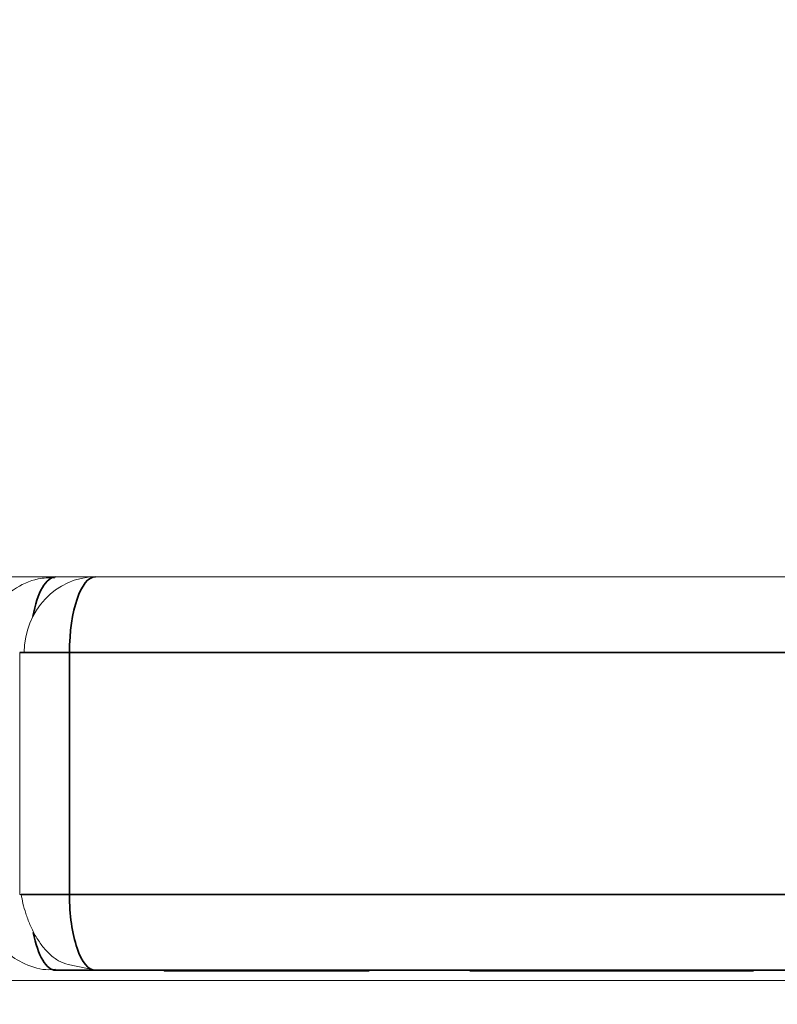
# Model space of a CAD drawing. Header units: millimetres. Extents: x 4 to 1188, y 1 to 840.
# Tile 267 of 299: x 897.82 to 898.035, y 493.607 to 493.886. Entities that reach past the tile are written whole.
import ezdxf

# ---------------------------------------------------------------- set-up
doc = ezdxf.new("R2010")
doc.units = ezdxf.units.MM
doc.layers.add('1', color=7, linetype='Continuous')
doc.styles.add('Arial Unicode MS', font='Arial Unicode MS')
doc.dimstyles.get("Standard").update_dxf_attribs({"dimtxt": 0.18, "dimasz": 0.18, "dimexe": 0.18, "dimexo": 0.0625, "dimgap": 0.09, "dimtad": 0, "dimtih": 1, "dimtoh": 1, "dimdec": 4, "dimzin": 0, "dimdsep": 46, "dimtxsty": 'Standard', "dimcen": 0.09, "dimadec": 0, "dimazin": 0, "dimtfac": 1, "dimtdec": 4, "dimtofl": 0, "dimtmove": 0, "dimatfit": 3, "dimfxl": 0, "dimtolj": 1, "dimtzin": 0, "dimarcsym": 0})

# ---------------------------------------------------------------- blocks, each defined once
blk = doc.blocks.new('_U18')
at = {"layer": '1', "color": 18, "lineweight": 35}
for p, q in [((919.36728, 499.38189), (938.16565, 499.38189)), ((936.16565, 499.38189), (936.16565, 485.8009)), ((891.02824, 485.8009), (938.16565, 485.8009))]:
    blk.add_line(p, q, dxfattribs=at)
at = {"layer": '1', "color": 18, "lineweight": 70}
for points in [[(936.16565, 499.38189), (936.94158, 495.88189), (935.38972, 495.88189)], [(936.16565, 485.8009), (935.38972, 489.3009), (936.94158, 489.30091)]]:
    blk.add_solid(points, dxfattribs=at)
at = {"layer": '1', "color": 18, "linetype": 'Continuous', "lineweight": 13, "insert": (935.71277, 490.54557), "char_height": 3, "attachment_point": 7, "rotation": 90, "line_spacing_factor": 1.047437, "style": 'Arial Unicode MS'}
blk.add_mtext('\\fArial Unicode MS|b0|i0;\\W1.0000;95', dxfattribs=at)

msp = doc.modelspace()

# ---------------------------------------------------------------- hatches: boundary and pattern name
at = {"layer": '1', "linetype": 'Continuous', "lineweight": 35}
h = msp.add_hatch(dxfattribs=at)
h.set_pattern_fill('ANSI31', color=154, scale=1.55, angle=-2.13e-14, style=0)
h.paths.add_polyline_path([(901.44632, 494.79975), (903.36338, 494.79975), (903.36338, 493.94261), (903.78107, 493.94261), (903.78107, 493.72832), (895.81012, 493.72832), (895.81012, 493.46118), (895.09608, 493.46118), (895.09608, 493.72832), (894.90922, 493.72832), (894.90922, 493.94261), (901.44632, 493.94261)], flags=0)
h = msp.add_hatch(dxfattribs=at)
h.set_pattern_fill('ANSI31', color=154, scale=1.55, angle=29.9848, style=0)
h.paths.add_polyline_path([(905.19477, 493.72832), (905.19477, 493.96236), (905.8695, 493.96236), (905.8695, 493.72832)], flags=0)
h.paths.add_polyline_path([(894.90922, 493.72832), (894.90922, 493.96236), (902.87474, 493.96236), (902.87474, 493.72832)], flags=0)
h.paths.add_polyline_path([(903.01448, 493.72832), (903.01448, 493.96236), (904.7935, 493.96236), (904.7935, 493.72832)], flags=0)

# ---------------------------------------------------------------- linework, layer by layer
at = {"layer": '1', "color": 154, "linetype": 'Continuous', "lineweight": 13}
for p, q in [((902.87474, 493.72832), (894.90922, 493.72832)), ((903.78107, 493.72832), (895.81012, 493.72832)), ((897.82011, 493.70689), (897.82011, 493.63832)), ((897.82011, 493.63832), (897.82055, 493.63832)), ((897.87383, 493.61689), (897.83028, 493.61689)), ((897.83382, 493.61852), (897.84154, 493.61689)), ((897.88795, 493.61689), (897.84154, 493.61689)), ((897.86107, 493.61689), (897.86107, 493.61661)), ((897.86107, 493.61689), (897.86166, 493.61689)), ((897.86549, 493.61689), (897.86549, 493.61661)), ((897.87013, 493.61689), (897.87013, 493.61661)), ((897.88264, 493.61689), (897.88264, 493.61661)), ((897.97909, 493.61689), (897.88795, 493.61689)), ((897.89168, 493.61689), (897.89168, 493.61661)), ((897.89905, 493.61661), (897.89905, 493.61689)), ((897.90858, 493.61689), (897.90858, 493.61661)), ((897.94843, 493.61689), (897.9147, 493.61689)), ((897.91823, 493.61689), (897.91823, 493.61661)), ((897.9476, 493.61689), (897.94822, 493.61689)), ((897.94822, 493.61689), (897.94822, 493.61661)), ((897.95212, 493.61689), (897.95285, 493.61689)), ((897.95545, 493.61661), (897.95545, 493.61689)), ((897.95676, 493.61689), (897.96951, 493.61689)), ((897.96725, 493.61689), (897.97183, 493.61689)), ((897.9697, 493.61689), (897.9697, 493.61661)), ((897.97183, 493.61689), (897.97183, 493.61661)), ((897.97183, 493.61689), (897.97473, 493.61689)), ((897.97457, 493.61689), (897.98163, 493.61689)), ((897.98163, 493.61689), (897.98163, 493.61661)), ((897.99054, 493.61661), (897.99054, 493.61689)), ((898.00488, 493.61689), (897.99682, 493.61689)), ((897.99903, 493.61689), (897.99903, 493.61661)), ((897.99903, 493.61689), (898.00139, 493.61689)), ((898.0002, 493.61689), (898.00815, 493.61689)), ((898.00815, 493.61689), (898.00815, 493.61661)), ((898.02306, 493.61661), (898.02306, 493.61689)), ((898.02306, 493.61689), (898.02377, 493.61689)), ((898.11616, 493.61689), (898.02333, 493.61689)), ((898.02742, 493.61689), (898.02742, 493.61661)), ((898.02742, 493.61689), (898.02799, 493.61689)), ((898.25378, 493.61403), (897.40444, 493.61403)), ((897.86107, 493.61661), (897.86549, 493.61661)), ((897.86702, 493.61661), (897.86107, 493.61661)), ((897.86549, 493.61661), (897.87013, 493.61661)), ((897.88599, 493.61661), (897.86702, 493.61661)), ((897.87013, 493.61661), (897.8797, 493.61661)), ((897.8745, 493.61661), (897.88264, 493.61661)), ((897.87516, 493.61661), (897.87452, 493.61661)), ((897.88482, 493.61661), (897.88599, 493.61661)), ((897.89322, 493.61661), (897.89117, 493.61661)), ((897.89915, 493.61661), (897.89322, 493.61661)), ((897.89905, 493.61661), (897.89987, 493.61661)), ((897.89949, 493.61661), (897.9046, 493.61661)), ((897.90806, 493.61661), (897.89975, 493.61661)), ((897.89985, 493.61661), (897.90858, 493.61661)), ((897.9046, 493.61661), (897.89987, 493.61661)), ((897.90913, 493.61661), (897.90806, 493.61661)), ((897.90858, 493.61661), (897.90934, 493.61661)), ((897.90896, 493.61661), (897.91823, 493.61661)), ((897.90923, 493.61661), (897.91424, 493.61661)), ((897.91166, 493.61661), (897.90971, 493.61661)), ((897.9476, 493.61661), (897.94822, 493.61661)), ((897.94852, 493.61661), (897.94778, 493.61661)), ((897.95676, 493.61661), (897.96951, 493.61661)), ((897.95837, 493.61661), (897.95676, 493.61661)), ((897.97473, 493.61661), (897.95837, 493.61661)), ((897.9697, 493.61661), (897.96544, 493.61661)), ((897.96725, 493.61661), (897.97183, 493.61661)), ((897.96951, 493.61661), (897.96801, 493.61661)), ((897.97183, 493.61661), (897.97473, 493.61661)), ((897.97457, 493.61661), (897.98163, 493.61661)), ((897.97693, 493.61661), (897.97463, 493.61661)), ((898.00032, 493.61661), (897.99434, 493.61661)), ((897.99903, 493.61661), (898.00035, 493.61661)), ((898.00091, 493.61661), (898.0002, 493.61661)), ((898.0002, 493.61661), (898.00815, 493.61661)), ((898.02328, 493.61661), (898.01941, 493.61661)), ((898.02377, 493.61661), (898.0197, 493.61661)), ((898.02299, 493.61661), (898.0233, 493.61661)), ((898.02306, 493.61661), (898.02377, 493.61661))]:
    msp.add_line(p, q, dxfattribs=at)
at = {"layer": '1', "color": 154, "linetype": 'Continuous', "lineweight": 35}
for p, q in [((897.82011, 493.70689), (897.83421, 493.70689)), ((897.83421, 493.70689), (898.06242, 493.70689)), ((897.83421, 493.63832), (897.83421, 493.70689)), ((897.82055, 493.63832), (897.83421, 493.63832)), ((898.06242, 493.63832), (897.83421, 493.63832)), ((897.83028, 493.61689), (897.94843, 493.61689)), ((897.84154, 493.61689), (898.06975, 493.61689))]:
    msp.add_line(p, q, dxfattribs=at)
at = {"layer": '1', "color": 154, "linetype": 'Continuous', "lineweight": 13}
msp.add_ellipse((897.84154, 493.70689), major_axis=(0, 0.02143), ratio=0.939693, start_param=0, end_param=1.570796, dxfattribs=at)
at = {"layer": '1', "color": 154, "linetype": 'Continuous', "lineweight": 35}
for centre, start_param, end_param in [((897.83028, 493.70689), 0, 1.074007), ((897.84154, 493.70689), 0, 1.570796), ((897.84154, 493.63832), 1.570796, 3.141593), ((897.83028, 493.63832), 2.094534, 3.141593)]:
    msp.add_ellipse(centre, major_axis=(0, 0.02143), ratio=0.34202, start_param=start_param, end_param=end_param, dxfattribs=at)
at = {"layer": '1', "color": 154, "linetype": 'Continuous', "lineweight": 13}
for points, knots in [([(897.82998, 493.72798), (897.82838, 493.72811), (897.82433, 493.72793), (897.81826, 493.72511), (897.8134, 493.72057), (897.81037, 493.71541), (897.80906, 493.7109), (897.80885, 493.70796), (897.80885, 493.70689)], [0, 0, 0, 0, 0.140369, 0.36863, 0.582532, 0.733209, 0.904554, 1, 1, 1, 1]), ([(897.80885, 493.63832), (897.80888, 493.63544), (897.80963, 493.63161), (897.81228, 493.62637), (897.81559, 493.62231), (897.82087, 493.61875), (897.82609, 493.61688), (897.82931, 493.61708), (897.83024, 493.61721)], [0, 0, 0, 0, 0.247003, 0.350811, 0.522748, 0.709597, 0.918237, 1, 1, 1, 1]), ([(897.82055, 493.63832), (897.82067, 493.63753), (897.82101, 493.63583), (897.82182, 493.63291), (897.82299, 493.62979), (897.82452, 493.62667), (897.82641, 493.62376), (897.82863, 493.62128), (897.83114, 493.61943), (897.83291, 493.61874), (897.83383, 493.61852)], [0, 0, 0, 0, 0.100729, 0.209156, 0.325029, 0.447977, 0.577532, 0.713142, 0.85419, 1, 1, 1, 1]), ([(897.94822, 493.61689), (897.94837, 493.61689), (897.94866, 493.61689), (897.94927, 493.61689), (897.95, 493.61689), (897.95085, 493.61689), (897.95182, 493.61689), (897.95292, 493.61689), (897.95413, 493.61689), (897.955, 493.61689), (897.95545, 493.61689)], [0, 0, 0, 0, 0.127893, 0.251579, 0.372793, 0.492778, 0.61359, 0.737809, 0.86618, 1, 1, 1, 1]), ([(897.95285, 493.61689), (897.95295, 493.61689), (897.95316, 493.61689), (897.95354, 493.61689), (897.95395, 493.61689), (897.95439, 493.61689), (897.95488, 493.61689), (897.9554, 493.61689), (897.95597, 493.61689), (897.95657, 493.61689), (897.9572, 493.61689), (897.95787, 493.61689), (897.95857, 493.61689), (897.9593, 493.61689), (897.96005, 493.61689), (897.96084, 493.61689), (897.96165, 493.61689), (897.9622, 493.61689), (897.96248, 493.61689)], [0, 0, 0, 0, 0.072866, 0.141887, 0.207453, 0.270438, 0.331641, 0.390108, 0.448069, 0.505503, 0.562488, 0.619084, 0.676416, 0.735452, 0.796241, 0.860406, 0.928305, 1, 1, 1, 1]), ([(897.95545, 493.61689), (897.95582, 493.61689), (897.95655, 493.61689), (897.95766, 493.61689), (897.95874, 493.61689), (897.95981, 493.61689), (897.96086, 493.61689), (897.96188, 493.61689), (897.96288, 493.61689), (897.96385, 493.61689), (897.96478, 493.61689), (897.96566, 493.61689), (897.96648, 493.61689), (897.96725, 493.61689), (897.96795, 493.61689), (897.96859, 493.61689), (897.96919, 493.61689), (897.96953, 493.61689), (897.9697, 493.61689)], [0, 0, 0, 0, 0.069298, 0.135561, 0.199671, 0.261716, 0.322662, 0.382907, 0.443032, 0.503501, 0.563724, 0.62398, 0.683629, 0.743848, 0.805192, 0.867649, 0.932778, 1, 1, 1, 1]), ([(897.96248, 493.61689), (897.96282, 493.61689), (897.96347, 493.61689), (897.96436, 493.61689), (897.96512, 493.61689), (897.96575, 493.61689), (897.96626, 493.61689), (897.96669, 493.61689), (897.96703, 493.61689), (897.96718, 493.61689), (897.96725, 493.61689)], [0, 0, 0, 0, 0.14786, 0.283561, 0.412369, 0.534236, 0.652692, 0.768663, 0.883652, 1, 1, 1, 1]), ([(897.98163, 493.61689), (897.98203, 493.61689), (897.98282, 493.61689), (897.98401, 493.61689), (897.98517, 493.61689), (897.9863, 493.61689), (897.98741, 493.61689), (897.98848, 493.61689), (897.98954, 493.61689), (897.9902, 493.61689), (897.99054, 493.61689)], [0, 0, 0, 0, 0.137903, 0.268873, 0.395178, 0.517089, 0.636743, 0.756222, 0.876628, 1, 1, 1, 1]), ([(897.99054, 493.61689), (897.99095, 493.61689), (897.99181, 493.61689), (897.99298, 493.61689), (897.99412, 493.61689), (897.9952, 493.61689), (897.99624, 493.61689), (897.99723, 493.61689), (897.99817, 493.61689), (897.99873, 493.61689), (897.99903, 493.61689)], [0, 0, 0, 0, 0.097421, 0.200886, 0.311172, 0.429798, 0.55774, 0.694715, 0.84213, 1, 1, 1, 1]), ([(898.00815, 493.61689), (898.00856, 493.61689), (898.00935, 493.61689), (898.01056, 493.61689), (898.01174, 493.61689), (898.0129, 493.61689), (898.01403, 493.61689), (898.01514, 493.61689), (898.01622, 493.61689), (898.01727, 493.61689), (898.01826, 493.61689), (898.01918, 493.61689), (898.02003, 493.61689), (898.0208, 493.61689), (898.02149, 493.61689), (898.02209, 493.61689), (898.02263, 493.61689), (898.02291, 493.61689), (898.02306, 493.61689)], [0, 0, 0, 0, 0.070442, 0.138089, 0.203178, 0.266139, 0.327929, 0.38919, 0.450254, 0.512347, 0.573843, 0.633933, 0.69346, 0.752479, 0.812386, 0.87307, 0.935184, 1, 1, 1, 1]), ([(898.0197, 493.61689), (898.02018, 493.61689), (898.02109, 493.61689), (898.02241, 493.61689), (898.02359, 493.61689), (898.02463, 493.61689), (898.02554, 493.61689), (898.02631, 493.61689), (898.02695, 493.61689), (898.02726, 493.61689), (898.02742, 493.61689)], [0, 0, 0, 0, 0.145359, 0.278702, 0.403602, 0.521669, 0.637521, 0.753704, 0.873213, 1, 1, 1, 1]), ([(897.8797, 493.61661), (897.87943, 493.61661), (897.87889, 493.61661), (897.87815, 493.61661), (897.87748, 493.61661), (897.87687, 493.61661), (897.87634, 493.61661), (897.87588, 493.61661), (897.87547, 493.61661), (897.87526, 493.61661), (897.87516, 493.61661)], [0, 0, 0, 0, 0.136729, 0.268515, 0.395529, 0.52, 0.640496, 0.761236, 0.880107, 1, 1, 1, 1]), ([(897.88451, 493.61661), (897.88423, 493.61661), (897.88369, 493.61661), (897.88292, 493.61661), (897.88222, 493.61661), (897.88158, 493.61661), (897.88101, 493.61661), (897.8805, 493.61661), (897.88007, 493.61661), (897.87968, 493.61661), (897.87938, 493.61661), (897.87917, 493.61661), (897.87903, 493.61661), (897.87897, 493.61661), (897.87901, 493.61661), (897.87911, 493.61661), (897.87931, 493.61661), (897.87949, 493.61661), (897.87958, 493.61661)], [0, 0, 0, 0, 0.072866, 0.141887, 0.207453, 0.270438, 0.331641, 0.390108, 0.448069, 0.505503, 0.562488, 0.619084, 0.676416, 0.735452, 0.796241, 0.860406, 0.928305, 1, 1, 1, 1]), ([(897.87958, 493.61661), (897.87972, 493.61661), (897.87998, 493.61661), (897.88048, 493.61661), (897.88106, 493.61661), (897.88173, 493.61661), (897.88245, 493.61661), (897.8832, 493.61661), (897.88399, 493.61661), (897.88455, 493.61661), (897.88482, 493.61661)], [0, 0, 0, 0, 0.14786, 0.283561, 0.412369, 0.534236, 0.652692, 0.768663, 0.883652, 1, 1, 1, 1]), ([(897.88264, 493.61661), (897.88302, 493.61661), (897.88378, 493.61661), (897.88494, 493.61661), (897.88609, 493.61661), (897.88723, 493.61661), (897.88836, 493.61661), (897.88948, 493.61661), (897.89059, 493.61661), (897.89132, 493.61661), (897.89168, 493.61661)], [0, 0, 0, 0, 0.132462, 0.26165, 0.387547, 0.510782, 0.632675, 0.75466, 0.876523, 1, 1, 1, 1]), ([(897.89506, 493.61661), (897.89496, 493.61661), (897.89476, 493.61661), (897.89438, 493.61661), (897.89395, 493.61661), (897.89347, 493.61661), (897.89294, 493.61661), (897.89234, 493.61661), (897.89171, 493.61661), (897.89101, 493.61661), (897.89028, 493.61661), (897.88953, 493.61661), (897.88875, 493.61661), (897.88794, 493.61661), (897.88711, 493.61661), (897.88626, 493.61661), (897.88539, 493.61661), (897.88481, 493.61661), (897.88451, 493.61661)], [0, 0, 0, 0, 0.065801, 0.128677, 0.188676, 0.247598, 0.304849, 0.361786, 0.419523, 0.478682, 0.53877, 0.598799, 0.660184, 0.722952, 0.787993, 0.855404, 0.926153, 1, 1, 1, 1]), ([(897.89117, 493.61661), (897.89141, 493.61661), (897.89186, 493.61661), (897.8925, 493.61661), (897.89308, 493.61661), (897.8936, 493.61661), (897.89405, 493.61661), (897.89446, 493.61661), (897.89478, 493.61661), (897.89506, 493.61661), (897.89528, 493.61661), (897.89542, 493.61661), (897.89552, 493.61661), (897.89555, 493.61661), (897.89552, 493.61661), (897.89543, 493.61661), (897.89527, 493.61661), (897.89513, 493.61661), (897.89506, 493.61661)], [0, 0, 0, 0, 0.077361, 0.15048, 0.219977, 0.286681, 0.349678, 0.41068, 0.469427, 0.526756, 0.583142, 0.638824, 0.695263, 0.752696, 0.810849, 0.871356, 0.934436, 1, 1, 1, 1]), ([(897.89168, 493.61661), (897.89211, 493.61661), (897.89296, 493.61661), (897.89415, 493.61661), (897.89524, 493.61661), (897.89621, 493.61661), (897.8971, 493.61661), (897.89786, 493.61661), (897.89854, 493.61661), (897.89888, 493.61661), (897.89905, 493.61661)], [0, 0, 0, 0, 0.127893, 0.251579, 0.372793, 0.492778, 0.61359, 0.737809, 0.86618, 1, 1, 1, 1]), ([(897.91424, 493.61661), (897.91434, 493.61661), (897.91454, 493.61661), (897.9147, 493.61661), (897.91475, 493.61661), (897.91468, 493.61661), (897.91448, 493.61661), (897.91416, 493.61661), (897.91367, 493.61661), (897.91306, 493.61661), (897.91235, 493.61661), (897.91161, 493.61661), (897.91081, 493.61661), (897.91025, 493.61661), (897.90997, 493.61661)], [0, 0, 0, 0, 0.085719, 0.171409, 0.258144, 0.346929, 0.433983, 0.516734, 0.597416, 0.678635, 0.760267, 0.840143, 0.920177, 1, 1, 1, 1]), ([(897.91823, 493.61661), (897.91837, 493.61661), (897.91864, 493.61661), (897.91892, 493.61661), (897.91908, 493.61661), (897.91912, 493.61661), (897.91906, 493.61661), (897.91886, 493.61661), (897.91856, 493.61661), (897.91813, 493.61661), (897.91762, 493.61661), (897.91701, 493.61661), (897.91632, 493.61661), (897.91555, 493.61661), (897.91469, 493.61661), (897.91376, 493.61661), (897.91275, 493.61661), (897.91203, 493.61661), (897.91166, 493.61661)], [0, 0, 0, 0, 0.070442, 0.138089, 0.203178, 0.266139, 0.327929, 0.38919, 0.450254, 0.512347, 0.573843, 0.633933, 0.69346, 0.752479, 0.812386, 0.87307, 0.935184, 1, 1, 1, 1]), ([(897.94822, 493.61661), (897.94837, 493.61661), (897.94866, 493.61661), (897.94927, 493.61661), (897.95, 493.61661), (897.95085, 493.61661), (897.95182, 493.61661), (897.95292, 493.61661), (897.95413, 493.61661), (897.955, 493.61661), (897.95545, 493.61661)], [0, 0, 0, 0, 0.127893, 0.251579, 0.372793, 0.492778, 0.61359, 0.737809, 0.86618, 1, 1, 1, 1]), ([(897.9627, 493.61661), (897.96235, 493.61661), (897.96166, 493.61661), (897.96059, 493.61661), (897.95954, 493.61661), (897.95849, 493.61661), (897.95744, 493.61661), (897.9564, 493.61661), (897.95538, 493.61661), (897.95436, 493.61661), (897.95339, 493.61661), (897.95247, 493.61661), (897.95163, 493.61661), (897.95086, 493.61661), (897.95016, 493.61661), (897.94953, 493.61661), (897.94898, 493.61661), (897.94868, 493.61661), (897.94852, 493.61661)], [0, 0, 0, 0, 0.061997, 0.122088, 0.181375, 0.239508, 0.297836, 0.35688, 0.417282, 0.47964, 0.5425, 0.604962, 0.666991, 0.730216, 0.794173, 0.860458, 0.928578, 1, 1, 1, 1]), ([(897.95687, 493.61661), (897.95661, 493.61661), (897.9561, 493.61661), (897.95539, 493.61661), (897.95474, 493.61661), (897.95417, 493.61661), (897.95366, 493.61661), (897.95323, 493.61661), (897.95285, 493.61661), (897.95256, 493.61661), (897.95234, 493.61661), (897.95219, 493.61661), (897.95211, 493.61661), (897.95209, 493.61661), (897.95218, 493.61661), (897.95233, 493.61661), (897.95254, 493.61661), (897.95274, 493.61661), (897.95285, 493.61661)], [0, 0, 0, 0, 0.065801, 0.128677, 0.188676, 0.247598, 0.304849, 0.361786, 0.419523, 0.478682, 0.53877, 0.598799, 0.660184, 0.722952, 0.787993, 0.855404, 0.926153, 1, 1, 1, 1]), ([(897.95285, 493.61661), (897.95295, 493.61661), (897.95316, 493.61661), (897.95354, 493.61661), (897.95395, 493.61661), (897.95439, 493.61661), (897.95488, 493.61661), (897.9554, 493.61661), (897.95597, 493.61661), (897.95657, 493.61661), (897.9572, 493.61661), (897.95787, 493.61661), (897.95857, 493.61661), (897.9593, 493.61661), (897.96005, 493.61661), (897.96084, 493.61661), (897.96165, 493.61661), (897.9622, 493.61661), (897.96248, 493.61661)], [0, 0, 0, 0, 0.072866, 0.141887, 0.207453, 0.270438, 0.331641, 0.390108, 0.448069, 0.505503, 0.562488, 0.619084, 0.676416, 0.735452, 0.796241, 0.860406, 0.928305, 1, 1, 1, 1]), ([(897.95545, 493.61661), (897.95582, 493.61661), (897.95655, 493.61661), (897.95766, 493.61661), (897.95874, 493.61661), (897.95981, 493.61661), (897.96086, 493.61661), (897.96188, 493.61661), (897.96288, 493.61661), (897.96385, 493.61661), (897.96478, 493.61661), (897.96566, 493.61661), (897.96648, 493.61661), (897.96725, 493.61661), (897.96795, 493.61661), (897.96859, 493.61661), (897.96919, 493.61661), (897.96953, 493.61661), (897.9697, 493.61661)], [0, 0, 0, 0, 0.069298, 0.135561, 0.199671, 0.261716, 0.322662, 0.382907, 0.443032, 0.503501, 0.563724, 0.62398, 0.683629, 0.743848, 0.805192, 0.867649, 0.932778, 1, 1, 1, 1]), ([(897.96544, 493.61661), (897.9653, 493.61661), (897.96504, 493.61661), (897.96462, 493.61661), (897.96418, 493.61661), (897.96372, 493.61661), (897.96323, 493.61661), (897.96274, 493.61661), (897.96222, 493.61661), (897.96169, 493.61661), (897.96114, 493.61661), (897.96057, 493.61661), (897.95999, 493.61661), (897.95939, 493.61661), (897.95877, 493.61661), (897.95815, 493.61661), (897.95751, 493.61661), (897.95708, 493.61661), (897.95687, 493.61661)], [0, 0, 0, 0, 0.077361, 0.15048, 0.219977, 0.286681, 0.349678, 0.41068, 0.469427, 0.526756, 0.583142, 0.638824, 0.695263, 0.752696, 0.810849, 0.871356, 0.934436, 1, 1, 1, 1]), ([(897.96248, 493.61661), (897.96282, 493.61661), (897.96347, 493.61661), (897.96436, 493.61661), (897.96512, 493.61661), (897.96575, 493.61661), (897.96626, 493.61661), (897.96669, 493.61661), (897.96703, 493.61661), (897.96718, 493.61661), (897.96725, 493.61661)], [0, 0, 0, 0, 0.14786, 0.283561, 0.412369, 0.534236, 0.652692, 0.768663, 0.883652, 1, 1, 1, 1]), ([(897.96801, 493.61661), (897.96783, 493.61661), (897.96749, 493.61661), (897.96691, 493.61661), (897.9663, 493.61661), (897.96565, 493.61661), (897.96497, 493.61661), (897.96425, 493.61661), (897.9635, 493.61661), (897.96297, 493.61661), (897.9627, 493.61661)], [0, 0, 0, 0, 0.136729, 0.268515, 0.395529, 0.52, 0.640496, 0.761236, 0.880107, 1, 1, 1, 1]), ([(897.99434, 493.61661), (897.99389, 493.61661), (897.99301, 493.61661), (897.99167, 493.61661), (897.99034, 493.61661), (897.98904, 493.61661), (897.98779, 493.61661), (897.9866, 493.61661), (897.98548, 493.61661), (897.98445, 493.61661), (897.98346, 493.61661), (897.98249, 493.61661), (897.98154, 493.61661), (897.98077, 493.61661), (897.98016, 493.61661), (897.97969, 493.61661), (897.97923, 493.61661), (897.97877, 493.61661), (897.97831, 493.61661), (897.97784, 493.61661), (897.97738, 493.61661), (897.97708, 493.61661), (897.97693, 493.61661)], [0, 0, 0, 0, 0.056724, 0.111437, 0.164368, 0.216435, 0.267641, 0.31736, 0.367473, 0.41821, 0.471404, 0.527966, 0.588061, 0.652134, 0.686345, 0.723264, 0.76261, 0.804739, 0.84943, 0.896711, 0.94689, 1, 1, 1, 1]), ([(897.98135, 493.61661), (897.98112, 493.61661), (897.98066, 493.61661), (897.98009, 493.61661), (897.97965, 493.61661), (897.97932, 493.61661), (897.97912, 493.61661), (897.97905, 493.61661), (897.97909, 493.61661), (897.97927, 493.61661), (897.97955, 493.61661), (897.97988, 493.61661), (897.98027, 493.61661), (897.98072, 493.61661), (897.98122, 493.61661), (897.98178, 493.61661), (897.9824, 493.61661), (897.98285, 493.61661), (897.98308, 493.61661)], [0, 0, 0, 0, 0.118432, 0.226295, 0.323755, 0.41098, 0.488319, 0.556611, 0.615569, 0.667048, 0.713541, 0.757735, 0.79954, 0.839813, 0.879732, 0.91913, 0.959218, 1, 1, 1, 1]), ([(897.99294, 493.61661), (897.99269, 493.61661), (897.99221, 493.61661), (897.99147, 493.61661), (897.99073, 493.61661), (897.99, 493.61661), (897.98927, 493.61661), (897.98855, 493.61661), (897.98784, 493.61661), (897.98711, 493.61661), (897.98639, 493.61661), (897.98567, 493.61661), (897.98496, 493.61661), (897.98424, 493.61661), (897.98352, 493.61661), (897.98279, 493.61661), (897.98205, 493.61661), (897.98159, 493.61661), (897.98135, 493.61661)], [0, 0, 0, 0, 0.043119, 0.084777, 0.125232, 0.166126, 0.207413, 0.250196, 0.294277, 0.341348, 0.392964, 0.452351, 0.519819, 0.596849, 0.682952, 0.778459, 0.884371, 1, 1, 1, 1]), ([(897.98163, 493.61661), (897.98203, 493.61661), (897.98282, 493.61661), (897.98401, 493.61661), (897.98517, 493.61661), (897.9863, 493.61661), (897.98741, 493.61661), (897.98848, 493.61661), (897.98954, 493.61661), (897.9902, 493.61661), (897.99054, 493.61661)], [0, 0, 0, 0, 0.137903, 0.268873, 0.395178, 0.517089, 0.636743, 0.756222, 0.876628, 1, 1, 1, 1]), ([(897.98308, 493.61661), (897.98331, 493.61661), (897.98377, 493.61661), (897.98447, 493.61661), (897.98519, 493.61661), (897.9859, 493.61661), (897.98661, 493.61661), (897.98732, 493.61661), (897.98804, 493.61661), (897.98877, 493.61661), (897.9895, 493.61661), (897.99021, 493.61661), (897.99094, 493.61661), (897.99167, 493.61661), (897.9924, 493.61661), (897.99315, 493.61661), (897.9939, 493.61661), (897.99437, 493.61661), (897.99461, 493.61661)], [0, 0, 0, 0, 0.040773, 0.080851, 0.120114, 0.160024, 0.200507, 0.242303, 0.286488, 0.332651, 0.383767, 0.443091, 0.510974, 0.588295, 0.675908, 0.773346, 0.881594, 1, 1, 1, 1]), ([(897.99054, 493.61661), (897.99095, 493.61661), (897.99181, 493.61661), (897.99298, 493.61661), (897.99412, 493.61661), (897.9952, 493.61661), (897.99624, 493.61661), (897.99723, 493.61661), (897.99817, 493.61661), (897.99873, 493.61661), (897.99903, 493.61661)], [0, 0, 0, 0, 0.097421, 0.200886, 0.311172, 0.429798, 0.55774, 0.694715, 0.84213, 1, 1, 1, 1]), ([(897.99666, 493.61661), (897.99658, 493.61661), (897.99642, 493.61661), (897.99611, 493.61661), (897.99572, 493.61661), (897.99529, 493.61661), (897.99478, 493.61661), (897.99423, 493.61661), (897.99361, 493.61661), (897.99316, 493.61661), (897.99294, 493.61661)], [0, 0, 0, 0, 0.134393, 0.262803, 0.38593, 0.507853, 0.627247, 0.748261, 0.872335, 1, 1, 1, 1]), ([(897.99461, 493.61661), (897.99484, 493.61661), (897.99528, 493.61661), (897.99585, 493.61661), (897.99628, 493.61661), (897.99661, 493.61661), (897.99681, 493.61661), (897.99689, 493.61661), (897.99686, 493.61661), (897.99673, 493.61661), (897.99666, 493.61661)], [0, 0, 0, 0, 0.170464, 0.327198, 0.470509, 0.6006, 0.717486, 0.822846, 0.916112, 1, 1, 1, 1]), ([(898.01058, 493.61661), (898.01029, 493.61661), (898.00972, 493.61661), (898.00889, 493.61661), (898.00809, 493.61661), (898.00731, 493.61661), (898.00658, 493.61661), (898.00587, 493.61661), (898.0052, 493.61661), (898.00456, 493.61661), (898.00396, 493.61661), (898.0034, 493.61661), (898.00288, 493.61661), (898.00239, 493.61661), (898.00196, 493.61661), (898.00157, 493.61661), (898.00121, 493.61661), (898.00101, 493.61661), (898.00091, 493.61661)], [0, 0, 0, 0, 0.069013, 0.135236, 0.199611, 0.262419, 0.323723, 0.383765, 0.443773, 0.503795, 0.563823, 0.623484, 0.683469, 0.743591, 0.805727, 0.868616, 0.933278, 1, 1, 1, 1]), ([(898.00536, 493.61661), (898.00528, 493.61661), (898.00512, 493.61661), (898.00496, 493.61661), (898.00487, 493.61661), (898.00483, 493.61661), (898.00487, 493.61661), (898.00498, 493.61661), (898.00515, 493.61661), (898.00538, 493.61661), (898.00569, 493.61661), (898.00605, 493.61661), (898.00648, 493.61661), (898.00697, 493.61661), (898.00753, 493.61661), (898.00815, 493.61661), (898.00883, 493.61661), (898.00931, 493.61661), (898.00956, 493.61661)], [0, 0, 0, 0, 0.066572, 0.13029, 0.192297, 0.252922, 0.312507, 0.371488, 0.430679, 0.491399, 0.55197, 0.611245, 0.671453, 0.732173, 0.795077, 0.860442, 0.928163, 1, 1, 1, 1]), ([(898.01452, 493.61661), (898.01427, 493.61661), (898.01377, 493.61661), (898.01302, 493.61661), (898.01228, 493.61661), (898.01157, 493.61661), (898.01087, 493.61661), (898.0102, 493.61661), (898.00954, 493.61661), (898.00891, 493.61661), (898.00831, 493.61661), (898.00774, 493.61661), (898.00723, 493.61661), (898.00676, 493.61661), (898.00634, 493.61661), (898.00596, 493.61661), (898.00563, 493.61661), (898.00545, 493.61661), (898.00536, 493.61661)], [0, 0, 0, 0, 0.071137, 0.138231, 0.203142, 0.26568, 0.326444, 0.386738, 0.447229, 0.507578, 0.568073, 0.6278, 0.68712, 0.747031, 0.807329, 0.869576, 0.933384, 1, 1, 1, 1]), ([(898.00793, 493.61661), (898.0078, 493.61661), (898.00756, 493.61661), (898.00742, 493.61661), (898.00745, 493.61661), (898.00769, 493.61661), (898.00811, 493.61661), (898.00874, 493.61661), (898.00956, 493.61661), (898.01023, 493.61661), (898.01058, 493.61661)], [0, 0, 0, 0, 0.124835, 0.244778, 0.360989, 0.477964, 0.596922, 0.721591, 0.855098, 1, 1, 1, 1]), ([(898.02091, 493.61661), (898.02055, 493.61661), (898.01985, 493.61661), (898.01878, 493.61661), (898.01774, 493.61661), (898.01671, 493.61661), (898.01572, 493.61661), (898.01475, 493.61661), (898.0138, 493.61661), (898.01289, 493.61661), (898.01202, 493.61661), (898.01122, 493.61661), (898.01049, 493.61661), (898.00982, 493.61661), (898.00924, 493.61661), (898.00872, 493.61661), (898.00828, 493.61661), (898.00805, 493.61661), (898.00793, 493.61661)], [0, 0, 0, 0, 0.073201, 0.142587, 0.209625, 0.274883, 0.337931, 0.400462, 0.462501, 0.525005, 0.586689, 0.646813, 0.705215, 0.762881, 0.820728, 0.879295, 0.938511, 1, 1, 1, 1]), ([(898.00815, 493.61661), (898.00856, 493.61661), (898.00935, 493.61661), (898.01056, 493.61661), (898.01174, 493.61661), (898.0129, 493.61661), (898.01403, 493.61661), (898.01514, 493.61661), (898.01622, 493.61661), (898.01727, 493.61661), (898.01826, 493.61661), (898.01918, 493.61661), (898.02003, 493.61661), (898.0208, 493.61661), (898.02149, 493.61661), (898.02209, 493.61661), (898.02263, 493.61661), (898.02291, 493.61661), (898.02306, 493.61661)], [0, 0, 0, 0, 0.070442, 0.138089, 0.203178, 0.266139, 0.327929, 0.38919, 0.450254, 0.512347, 0.573843, 0.633933, 0.69346, 0.752479, 0.812386, 0.87307, 0.935184, 1, 1, 1, 1]), ([(898.00956, 493.61661), (898.00987, 493.61661), (898.01049, 493.61661), (898.01146, 493.61661), (898.01244, 493.61661), (898.01344, 493.61661), (898.0144, 493.61661), (898.01529, 493.61661), (898.01608, 493.61661), (898.01677, 493.61661), (898.01736, 493.61661), (898.01789, 493.61661), (898.01833, 493.61661), (898.01856, 493.61661), (898.01867, 493.61661)], [0, 0, 0, 0, 0.085719, 0.171409, 0.258144, 0.346929, 0.433983, 0.516734, 0.597416, 0.678635, 0.760267, 0.840143, 0.920177, 1, 1, 1, 1]), ([(898.01231, 493.61661), (898.0122, 493.61661), (898.012, 493.61661), (898.01194, 493.61661), (898.01207, 493.61661), (898.01235, 493.61661), (898.01267, 493.61661), (898.01297, 493.61661), (898.01331, 493.61661), (898.01371, 493.61661), (898.01417, 493.61661), (898.01468, 493.61661), (898.01523, 493.61661), (898.01563, 493.61661), (898.01583, 493.61661)], [0, 0, 0, 0, 0.121251, 0.236225, 0.351248, 0.46958, 0.530064, 0.590153, 0.652342, 0.715003, 0.781621, 0.850161, 0.923157, 1, 1, 1, 1]), ([(898.01941, 493.61661), (898.01921, 493.61661), (898.01881, 493.61661), (898.01821, 493.61661), (898.01763, 493.61661), (898.01707, 493.61661), (898.01652, 493.61661), (898.016, 493.61661), (898.01548, 493.61661), (898.01484, 493.61661), (898.01409, 493.61661), (898.01333, 493.61661), (898.01272, 493.61661), (898.01245, 493.61661), (898.01231, 493.61661)], [0, 0, 0, 0, 0.074627, 0.14464, 0.212124, 0.276993, 0.339648, 0.40073, 0.46211, 0.523286, 0.642551, 0.758565, 0.876614, 1, 1, 1, 1]), ([(898.01867, 493.61661), (898.01875, 493.61661), (898.0189, 493.61661), (898.01905, 493.61661), (898.01916, 493.61661), (898.01918, 493.61661), (898.01915, 493.61661), (898.01904, 493.61661), (898.01887, 493.61661), (898.01864, 493.61661), (898.01835, 493.61661), (898.01798, 493.61661), (898.01756, 493.61661), (898.01707, 493.61661), (898.01653, 493.61661), (898.01591, 493.61661), (898.01525, 493.61661), (898.01477, 493.61661), (898.01452, 493.61661)], [0, 0, 0, 0, 0.066317, 0.129769, 0.19137, 0.251932, 0.311622, 0.370964, 0.430518, 0.491181, 0.552101, 0.612139, 0.672483, 0.733576, 0.79644, 0.860911, 0.929048, 1, 1, 1, 1]), ([(898.01583, 493.61661), (898.01604, 493.61661), (898.01645, 493.61661), (898.01707, 493.61661), (898.01766, 493.61661), (898.01824, 493.61661), (898.01879, 493.61661), (898.01932, 493.61661), (898.01983, 493.61661), (898.02047, 493.61661), (898.0212, 493.61661), (898.02195, 493.61661), (898.02258, 493.61661), (898.02285, 493.61661), (898.02299, 493.61661)], [0, 0, 0, 0, 0.076073, 0.148412, 0.216418, 0.281164, 0.343381, 0.404328, 0.463673, 0.52286, 0.638732, 0.753818, 0.872606, 1, 1, 1, 1]), ([(898.0197, 493.61661), (898.02018, 493.61661), (898.02109, 493.61661), (898.02241, 493.61661), (898.02359, 493.61661), (898.02463, 493.61661), (898.02554, 493.61661), (898.02631, 493.61661), (898.02695, 493.61661), (898.02726, 493.61661), (898.02742, 493.61661)], [0, 0, 0, 0, 0.145359, 0.278702, 0.403602, 0.521669, 0.637521, 0.753704, 0.873213, 1, 1, 1, 1]), ([(898.02742, 493.61661), (898.02752, 493.61661), (898.02772, 493.61661), (898.02791, 493.61661), (898.02802, 493.61661), (898.028, 493.61661), (898.02792, 493.61661), (898.02771, 493.61661), (898.02743, 493.61661), (898.02704, 493.61661), (898.02657, 493.61661), (898.02602, 493.61661), (898.02537, 493.61661), (898.02464, 493.61661), (898.02383, 493.61661), (898.02294, 493.61661), (898.02196, 493.61661), (898.02127, 493.61661), (898.02091, 493.61661)], [0, 0, 0, 0, 0.062131, 0.121966, 0.18057, 0.238576, 0.296, 0.354359, 0.413781, 0.475098, 0.53728, 0.598918, 0.661235, 0.724322, 0.789217, 0.856397, 0.926508, 1, 1, 1, 1])]:
    msp.add_open_spline(points, degree=3, knots=knots, dxfattribs=at)

# ---------------------------------------------------------------- dimensions: what is measured, and where the dimension line sits
at = {"layer": '1', "color": 18, "linetype": 'Continuous', "lineweight": 13}
dim = msp.add_linear_dim(base=(936.16565, 499.38189), p1=(879.65399, 485.8009), p2=(911.22443, 499.38189), angle=270, dimstyle='Standard', override={"dimtxt": 3, "dimasz": 3.5, "dimexe": 2, "dimexo": 1, "dimgap": 1.5, "dimtad": 1, "dimtih": 0, "dimtoh": 0, "dimdec": 0, "dimlfac": 7, "dimzin": 8, "dimdsep": 44, "dimlunit": 2, "dimtxsty": 'Arial Unicode MS', "dimsah": 1, "dimse1": 0, "dimse2": 0, "dimsd1": 0, "dimsd2": 0, "dimclrd": 18, "dimclre": 18, "dimclrt": 18, "dimtol": 0, "dimtm": -0.1, "dimtfac": 0.666667, "dimtdec": 2, "dimtofl": 1, "dimtmove": 0, "dimtzin": 8, "dimlwd": 35, "dimlwe": 35}, dxfattribs=at)
dim.commit()
dim.dimension.update_dxf_attribs({"geometry": '_U18', "text_midpoint": (936.16565, 492.5914), "dimtype": 160})

doc.saveas('drawing.dxf')
